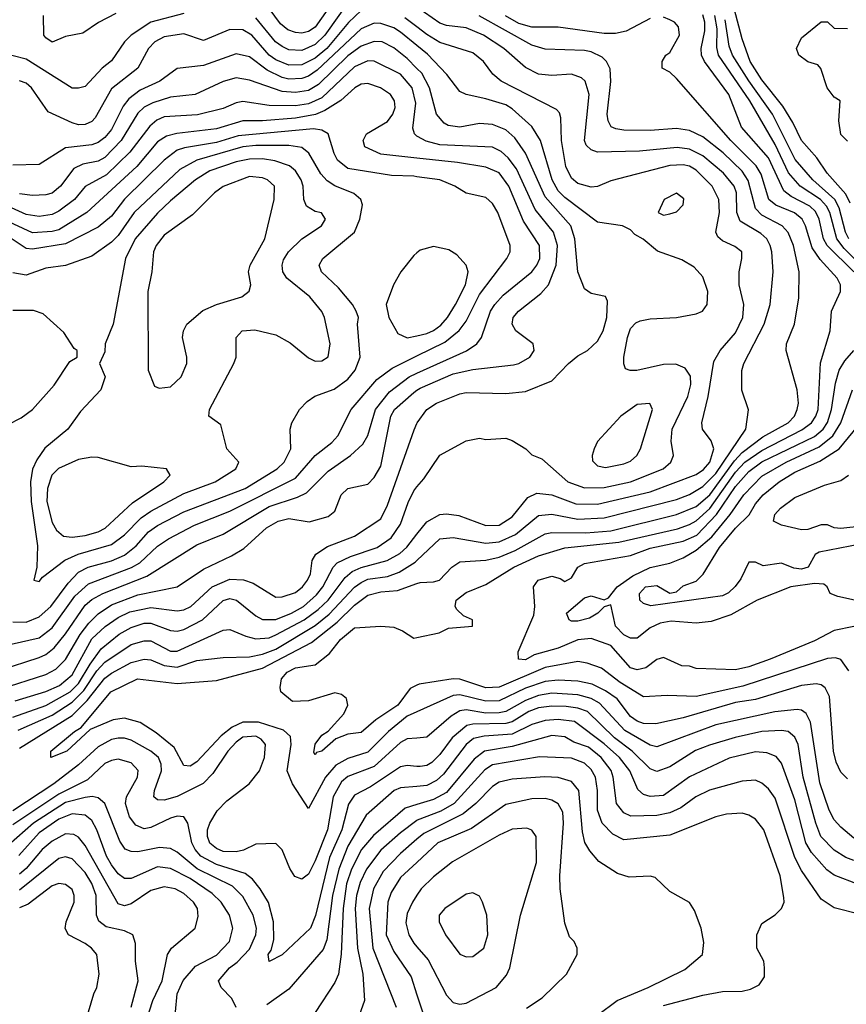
# Model space of a CAD drawing. Header units: inches. Extents: x 1793389 to 1900389, y 320802 to 470796.
# Tile 411 of 656: x 1848791 to 1851307, y 432759 to 435758. Entities that reach past the tile are written whole.
import ezdxf

# ---------------------------------------------------------------- set-up
doc = ezdxf.new("R2010")
doc.units = ezdxf.units.IN
doc.header["$MEASUREMENT"] = 0
doc.layers.add('B8443', color=7, linetype='Continuous')
doc.layers.add('B8453', color=7, linetype='Continuous')

msp = doc.modelspace()

# ---------------------------------------------------------------- linework, layer by layer
at = {"layer": 'B8443', "color": 2}
for points, elevation in [([(1849810, 435838.4), (1849719.1, 435710), (1849690, 435682), (1849650, 435664.2), (1849610, 435666), (1849590, 435675.4), (1849569.7, 435690), (1849510, 435763.5)], 314), ([(1849830, 435785.4), (1849791.5, 435748.5), (1849725.8, 435670), (1849690, 435640.3), (1849650, 435620.3), (1849610, 435619.3), (1849570, 435634.8), (1849549.7, 435650), (1849496.9, 435710), (1849470, 435726.6), (1849430, 435727.8), (1849350, 435694), (1849290, 435714.7), (1849230, 435705.6), (1849202, 435690), (1849183, 435670), (1849150.3, 435609.7), (1849070, 435547.3), (1849020.9, 435459.1), (1849010, 435447.3), (1848990, 435438.7), (1848970, 435437.6), (1848950, 435442.9), (1848877, 435477), (1848826.6, 435550), (1848810, 435564.5), (1848790, 435571.6)], 318), ([(1849728.9, 435790), (1849690, 435735.1), (1849670, 435722), (1849650, 435716.9), (1849630, 435718.3), (1849606.9, 435726.9), (1849584.5, 435744.5), (1849550, 435791.3)], 310), ([(1849290, 435776), (1849190.2, 435749.8), (1849130.4, 435710), (1849110.2, 435689.8), (1849070, 435632.3), (1849042, 435610), (1848990, 435554), (1848970, 435549.2), (1848950, 435549.4), (1848810, 435636.9), (1848730, 435657.2), (1848680.2, 435700.2), (1848610, 435719.3), (1848589.3, 435730), (1848579, 435750), (1848582, 435770)], 314), ([(1849083.4, 435776.6), (1849030.6, 435749.4), (1848983.4, 435716.6), (1848930, 435706), (1848890, 435689.3), (1848870, 435702), (1848864, 435710), (1848863.7, 435770)], 310), ([(1850000, 435735.4), (1849963.3, 435763.3)], 318), ([(1850000, 435678.8), (1849950, 435719.7), (1849930, 435732.3), (1849890, 435746), (1849870, 435747.1), (1849830, 435729.7), (1849696.6, 435603.4), (1849670, 435585.6), (1849650, 435578.2), (1849610, 435576.8), (1849590, 435581.4), (1849544.2, 435604.2), (1849490, 435644.7), (1849450, 435653.6), (1849350, 435618), (1849270, 435609.3), (1849217.3, 435570), (1849157, 435543), (1849123.2, 435516.8), (1849106.2, 435493.8), (1849070, 435423.6), (1849050, 435398.7), (1849030, 435384), (1849010, 435376.9), (1848930, 435367.6), (1848850, 435316), (1848770, 435314.5)], 322), ([(1850000, 435608.9), (1849970, 435639.7), (1849930, 435671.5), (1849894, 435690), (1849870, 435691.1), (1849830, 435676.8), (1849790, 435647.4), (1849700, 435560), (1849670, 435542), (1849630, 435535.8), (1849590, 435538.7), (1849490, 435573.3), (1849450, 435580.5), (1849410.3, 435569.7), (1849324.7, 435530), (1849250, 435521.7), (1849195.5, 435504.5), (1849170, 435491.2), (1849150, 435473.3), (1849099.6, 435390), (1849050, 435338.3), (1849030, 435326.9), (1848982.8, 435317.2), (1848955.9, 435304.1), (1848914.9, 435250), (1848890, 435229.6), (1848870, 435223.6), (1848830, 435221.6), (1848790, 435226.9)], 326), ([(1850000, 435402.8), (1849992.3, 435410), (1849987.6, 435427.6), (1849996.2, 435503.8), (1849985.1, 435550), (1849950, 435591.2), (1849870, 435631.3), (1849850, 435632.6), (1849810, 435613.7), (1849710, 435519.2), (1849670, 435501.2), (1849630, 435495.5), (1849550, 435496.4), (1849470, 435508), (1849450, 435504.2), (1849410, 435486.6), (1849332.4, 435467.6), (1849230, 435462), (1849208.4, 435451.6), (1849186.7, 435433.3), (1849125.6, 435354.4), (1849054.7, 435285.3), (1848990.3, 435249.7), (1848957.1, 435210), (1848910, 435174.3), (1848890, 435164), (1848850, 435157.7), (1848810, 435164.4), (1848754.5, 435190)], 330), ([(1850000, 435336.2), (1849890, 435348), (1849841.2, 435370), (1849836, 435390), (1849846, 435410), (1849910, 435447.7), (1849926.6, 435470), (1849933.6, 435490), (1849931.8, 435510), (1849919.3, 435530), (1849889, 435550), (1849850, 435562.9), (1849830, 435560.7), (1849810.8, 435550), (1849768.2, 435511.8), (1849719.4, 435480.6), (1849690.9, 435469.1), (1849630, 435458), (1849530, 435449.8), (1849470, 435449.8), (1849390, 435425.3), (1849269.1, 435410.9), (1849237.5, 435402.5), (1849210, 435385.6), (1849147, 435310), (1848994.9, 435170), (1848910, 435117.7), (1848890, 435112.3), (1848830, 435108.6), (1848730, 435154.5)], 334), ([(1850000, 435279.2), (1849990, 435280.5), (1849922.8, 435282.8), (1849790, 435304.7), (1849758.4, 435330), (1849747.6, 435350), (1849729.6, 435409.6), (1849710, 435420.7), (1849684.9, 435424.9), (1849455.9, 435404.1), (1849390, 435383.5), (1849292.3, 435367.7), (1849270, 435359.7), (1849230.4, 435330), (1849110, 435211.3), (1849070, 435159.6), (1849030, 435126), (1848930, 435074.8), (1848830, 435058.3), (1848810, 435060.5), (1848750, 435101.1)], 338), ([(1848770, 433923.1), (1848810, 433922.6), (1848850, 433938.7), (1848886, 433970), (1848938.2, 434041.8), (1848970, 434074.6), (1848999.3, 434090), (1849070, 434109.1), (1849110, 434126.5), (1849145.4, 434154.6), (1849182.5, 434197.5), (1849210, 434217.4), (1849290, 434258.3), (1849477, 434330), (1849574.5, 434390), (1849596.2, 434410), (1849616, 434450), (1849614, 434510), (1849619, 434530), (1849642.7, 434570), (1849665.8, 434594.2), (1849689.6, 434610.4), (1849748.1, 434631.9), (1849790, 434663), (1849811.8, 434690), (1849827, 434730), (1849819, 434830), (1849822, 434850), (1849815.3, 434870), (1849804, 434890), (1849761, 434941), (1849709.3, 434990), (1849702.7, 435010), (1849713.2, 435030), (1849809.8, 435110.2), (1849826.3, 435150), (1849834, 435194), (1849829.4, 435210), (1849808.2, 435228.2), (1849750, 435251.3), (1849726.3, 435266.3), (1849707.7, 435287.7), (1849670.9, 435350.9), (1849650, 435367.8), (1849610, 435374.2), (1849510, 435374.2), (1849470, 435369.8), (1849330.2, 435329.8), (1849278.6, 435301.4), (1849139.5, 435170), (1849090, 435100.7), (1849070, 435079.6), (1849010, 435037), (1848930, 435009.3), (1848870, 435000.9), (1848810, 434979.5), (1848770, 434986.6)], 342), ([(1850000, 435047.7), (1849990, 435039.3), (1849950.5, 434990), (1849928.2, 434950), (1849906, 434890), (1849914.8, 434850), (1849941.6, 434801.6), (1849970, 434788.2), (1850000, 434795.1)], 342), ([(1848755.9, 434524.1), (1848795.1, 434544.9), (1848829.4, 434570.6), (1848895.5, 434644.5), (1848943.1, 434716.9), (1848966, 434730), (1848966, 434750), (1848956.4, 434756.4), (1848924.7, 434804.7), (1848862, 434862), (1848832.3, 434872.3), (1848770, 434871.8)], 346), ([(1848710, 433843), (1848850, 433875.3), (1848890, 433905.3), (1848958.7, 434001.3), (1849000.4, 434039.6), (1849131.4, 434088.6), (1849156.6, 434103.4), (1849210, 434154), (1849243.6, 434176.4), (1849322.4, 434217.6), (1849430, 434260.3), (1849630, 434361.3), (1849690, 434430.4), (1849740.9, 434470), (1849759.5, 434490), (1849799.5, 434570), (1849878, 434662), (1849924.1, 434695.9), (1850000, 434733.6)], 338), ([(1848730, 433776.5), (1848850, 433814.9), (1848870, 433824.2), (1848895.4, 433844.6), (1848930, 433886.7), (1848990, 433974), (1849010, 433991.7), (1849043.7, 434010), (1849177.8, 434062.2), (1849330, 434157.6), (1849410, 434190.3), (1849550, 434275.2), (1849636.8, 434303.2), (1849663.7, 434316.3), (1849730, 434382.4), (1849798, 434430), (1849834.9, 434465.1), (1849850, 434491), (1849873.7, 434570), (1849916.2, 434623.8), (1849976.2, 434670), (1850000, 434680.8)], 334), ([(1848730, 433718.9), (1848870, 433762.7), (1848901, 433779), (1848930, 433808.4), (1848975.2, 433884.8), (1849000.9, 433919.1), (1849030, 433947.4), (1849070, 433974.9), (1849150, 434005.8), (1849270, 434030.4), (1849350, 434084.4), (1849435.8, 434124.2), (1849473.1, 434146.9), (1849542, 434210), (1849577.2, 434230), (1849610, 434238.7), (1849671.7, 434228.3), (1849730, 434244), (1849750, 434261), (1849769.7, 434310.3), (1849789.2, 434330), (1849850, 434342.8), (1849870, 434362.8), (1849890, 434398), (1849920.5, 434550), (1849931.5, 434570), (1849990, 434622), (1850000, 434628.8)], 330), ([(1848776.9, 433683.1), (1848870, 433711.5), (1848911.5, 433730), (1848950, 433762.6), (1849010, 433871.7), (1849050.7, 433909.3), (1849090, 433936.9), (1849125.8, 433954.2), (1849190, 433966.7), (1849270, 433957), (1849290, 433960.3), (1849311.8, 433970), (1849377, 434030), (1849430, 434053.1), (1849471.9, 434051.9), (1849501.6, 434041.6), (1849570, 433999.1), (1849590, 433999.3), (1849630, 434013), (1849651.8, 434030), (1849667, 434050), (1849675.6, 434070), (1849680.9, 434110), (1849692.3, 434130), (1849727.4, 434152.6), (1849810, 434184.4), (1849890, 434237.3), (1849910, 434278.8), (1849991.5, 434508.5), (1850000, 434528)], 326), ([(1848770, 433633.6), (1848870, 433668.2), (1848944.4, 433710), (1848970, 433735.2), (1849005.1, 433794.9), (1849038.7, 433841.3), (1849093.9, 433886.1), (1849130, 433906.3), (1849170, 433919), (1849190, 433919), (1849250, 433897), (1849270, 433895.3), (1849290, 433900.3), (1849347.3, 433930), (1849410, 433988.4), (1849430, 433994.9), (1849450.6, 433990), (1849510, 433941.6), (1849530.3, 433930.3), (1849570, 433930.3), (1849618.4, 433950), (1849654.3, 433970), (1849694.5, 434005.5), (1849713.3, 434030), (1849744.7, 434090), (1849757.2, 434102.8), (1849797.8, 434122.2), (1849879.3, 434150), (1849921, 434179), (1849950, 434220.7), (1849972.8, 434287.2), (1849990, 434322.8), (1850000, 434334.4)], 322), ([(1848786.6, 433593.4), (1848890, 433639.3), (1848950, 433678.4), (1848985.8, 433714.2), (1849025.8, 433774.2), (1849050, 433800.8), (1849130, 433854.3), (1849170, 433866), (1849190, 433865.7), (1849250, 433834.6), (1849270, 433834.6), (1849410, 433898), (1849430, 433900.5), (1849479.5, 433879.5), (1849510, 433871.8), (1849550, 433875.2), (1849570, 433884.4), (1849656.3, 433930), (1849699.2, 433960.8), (1849729.8, 433990), (1849781.7, 434058.3), (1849803.2, 434076.8), (1849830.6, 434089.4), (1849909.3, 434110), (1849948, 434132), (1849968.8, 434151.2), (1850000, 434190.3)], 318), ([(1848790, 433538.7), (1848950, 433638.6), (1848996.1, 433683.9), (1849050, 433751.5), (1849070, 433767.4), (1849130, 433799.6), (1849170, 433810.3), (1849190, 433807.4), (1849230.2, 433790.2), (1849270, 433785.5), (1849330, 433806), (1849410, 433815.3), (1849490, 433816.5), (1849530, 433824.9), (1849570, 433840.2), (1849690, 433912.2), (1849732.7, 433947.3), (1849810, 434028.9), (1849830, 434043.6), (1849850, 434053.6), (1849910, 434062), (1849945.3, 434074.7), (1849994.5, 434105.5), (1850000, 434110.7)], 314), ([(1850000, 433649.8), (1849970, 433636.4), (1849913.7, 433590), (1849850, 433526.9), (1849790, 433507.1), (1849753, 433487), (1849721.1, 433450), (1849670, 433355.3), (1849621.6, 433430), (1849605.1, 433470), (1849616.9, 433550), (1849614.7, 433574.7), (1849593.9, 433593.9), (1849517.8, 433617.8), (1849470, 433618), (1849437.3, 433602.7), (1849404.1, 433575.9), (1849330, 433497.2), (1849310, 433483.7), (1849290, 433486), (1849260.5, 433540.5), (1849205.7, 433585.7), (1849157.3, 433617.3), (1849110, 433629.7), (1849075.2, 433624.8), (1849004.9, 433595.1), (1848934, 433530), (1848886, 433510), (1848885.2, 433530), (1848957.2, 433590), (1848978, 433602), (1849068, 433710), (1849149.2, 433750), (1849270, 433736), (1849390, 433744.4), (1849530, 433782.4), (1849679.1, 433860.9), (1849757.3, 433922.7), (1849810, 433974.3), (1849850, 434004.6), (1849890, 434014.9), (1849940.6, 434019.4), (1850000, 434040.2)], 310), ([(1850000, 433730.4), (1849979.1, 433720.9), (1849941.3, 433670), (1849874.6, 433625.4), (1849830, 433586.6), (1849790, 433581.2), (1849753, 433567), (1849710, 433529.4), (1849694.4, 433525.6), (1849690, 433518), (1849686, 433526), (1849690, 433551), (1849710, 433578.8), (1849729.4, 433590.6), (1849777, 433643), (1849789.3, 433670), (1849785.2, 433690), (1849770, 433702.7), (1849750, 433707), (1849670, 433682.9), (1849621.2, 433681.2), (1849586, 433710), (1849583.1, 433723.1), (1849587.3, 433750), (1849604.5, 433770), (1849630, 433783.1), (1849690, 433792.4), (1849733.4, 433826.6), (1849767.6, 433870), (1849810, 433904.9), (1849890, 433910.6), (1849930, 433907.4), (1849956.3, 433896.3), (1849990, 433874), (1850000, 433876.1)], 306), ([(1850000, 433569.7), (1849970, 433567.3), (1849950, 433555.6), (1849870, 433483.1), (1849790, 433452.6), (1849770, 433436.3), (1849745.2, 433390), (1849727.7, 433290), (1849690, 433195.1), (1849670, 433155.1), (1849650, 433139.3), (1849628.2, 433148.2), (1849612.7, 433172.7), (1849589.3, 433229.3), (1849570, 433248.7), (1849510, 433246), (1849471.9, 433228.1), (1849450, 433223), (1849410, 433224.4), (1849390, 433233.3), (1849370, 433249.6), (1849362, 433270), (1849362.6, 433290), (1849369.7, 433310), (1849392.2, 433347.8), (1849421.3, 433378.7), (1849489.5, 433430), (1849520.5, 433470), (1849535.8, 433510), (1849538.7, 433550), (1849525.9, 433565.9), (1849510, 433574.8), (1849470, 433572.1), (1849450, 433557.4), (1849424.2, 433530), (1849378.6, 433461.4), (1849349.1, 433430.9), (1849270, 433391.2), (1849230, 433380.5), (1849210, 433380.9), (1849199.3, 433390), (1849200.7, 433410), (1849222.6, 433470), (1849221.1, 433490), (1849213, 433510), (1849190, 433529.7), (1849130, 433563.5), (1849110, 433569.7), (1849090, 433569.7), (1849070, 433565.4), (1849030, 433542.6), (1848970, 433488), (1848894.9, 433430), (1848770, 433347.6)], 314), ([(1850000, 433483.4), (1849970, 433486.3), (1849950, 433482), (1849859, 433421), (1849810, 433395.6), (1849791.4, 433368.6), (1849771.3, 433290), (1849734.1, 433205.9), (1849691.1, 433028.9), (1849675.8, 432990), (1849590, 432909.3), (1849550, 432889), (1849547, 432910), (1849556.6, 432923.4), (1849564.7, 432955.3), (1849563.5, 433010), (1849548.2, 433068.2), (1849522.9, 433110), (1849499.5, 433139.5), (1849477, 433157), (1849390, 433184.5), (1849342, 433210), (1849324.4, 433230), (1849314.8, 433250), (1849302.9, 433310), (1849290, 433329.3), (1849270, 433331.5), (1849250, 433325.6), (1849190, 433296.9), (1849170, 433293.3), (1849144.5, 433304.5), (1849125.1, 433330), (1849112.8, 433370), (1849116.3, 433390), (1849149.6, 433450), (1849151.2, 433471.2), (1849130, 433493.6), (1849090, 433505.1), (1849070, 433501.6), (1849050, 433491.6), (1848997.3, 433442.7), (1848910, 433398.4), (1848770, 433305.3)], 318), ([(1850000, 433422.2), (1849950, 433418), (1849930.2, 433409.8), (1849845.5, 433334.5), (1849790, 433240.7), (1849762.6, 433170), (1849742.6, 433090), (1849725.2, 432954.8), (1849714.9, 432925.1), (1849610, 432804.5), (1849542.9, 432757.1)], 322), ([(1849450, 432749.2), (1849436.6, 432776.6), (1849404, 432810), (1849396, 432830), (1849429.6, 432870), (1849452.7, 432887.3), (1849490, 432926.4), (1849509.7, 432970), (1849511.1, 432990), (1849501.1, 433030), (1849470, 433087), (1849438.2, 433118.2), (1849331.2, 433171.2), (1849270, 433222.4), (1849250, 433233.6), (1849216.6, 433236.6), (1849150, 433223), (1849130, 433223.6), (1849111.3, 433231.3), (1849095.2, 433255.2), (1849049.7, 433369.7), (1849030, 433387.6), (1849011.1, 433391.1), (1848990, 433388.6), (1848930, 433373.5), (1848832.9, 433310), (1848756.7, 433243.3)], 322), ([(1850000, 433367), (1849963.9, 433356.1), (1849867.6, 433272.4), (1849831.6, 433230), (1849800.7, 433170), (1849785.1, 433125.1), (1849775.6, 433050), (1849769.1, 432910.9), (1849761.6, 432850), (1849750, 432825.2), (1849690, 432734)], 326), ([(1849264.5, 432735.5), (1849269.7, 432790), (1849288.7, 432831.3), (1849325.4, 432874.6), (1849390, 432908.4), (1849429.5, 432950), (1849439.5, 432990), (1849429.5, 433030), (1849403.6, 433070), (1849376.5, 433096.5), (1849310, 433141.5), (1849250, 433172.4), (1849210, 433176.9), (1849130, 433141.6), (1849110, 433141.6), (1849090, 433156.2), (1849070, 433182.9), (1849054.8, 433210), (1849025.1, 433290), (1849010, 433318), (1848990, 433334.7), (1848950, 433339.2), (1848910, 433322.7), (1848850, 433280.4), (1848788.6, 433211.4)], 326), ([(1850000, 433318.2), (1849950, 433280.5), (1849890, 433227.8), (1849846.5, 433170), (1849826.9, 433130), (1849816.2, 433090), (1849812, 433050), (1849818.5, 432930), (1849834.9, 432850), (1849840.5, 432770), (1849819.1, 432710)], 330), ([(1849176.9, 432710), (1849196.3, 432770), (1849224.7, 432830), (1849240.9, 432910), (1849253.2, 432930), (1849325.2, 432990), (1849334.2, 433025.8), (1849331.8, 433050), (1849319.5, 433070), (1849290, 433095.6), (1849264, 433110), (1849230, 433116.3), (1849190, 433105.6), (1849130, 433065.1), (1849110, 433058.4), (1849090, 433064.5), (1848990, 433242), (1848970, 433267.6), (1848955.8, 433275.8), (1848930, 433277.4), (1848890, 433255.8), (1848859.5, 433230), (1848810, 433172.4), (1848790, 433155.1)], 330), ([(1850000, 433261.1), (1849950, 433218), (1849897, 433163), (1849867.9, 433110), (1849854.6, 433050), (1849865.2, 432930), (1849937.1, 432750)], 334), ([(1849129.6, 432750), (1849151.5, 432830), (1849142.9, 432890), (1849143.7, 432943.7), (1849135.3, 432970), (1849110, 432982), (1849054.3, 432994.3), (1849031.3, 433011.3), (1849024.2, 433030), (1849023.5, 433090), (1849010, 433126.6), (1848990, 433159.6), (1848950, 433201.6), (1848930, 433207.6), (1848910, 433202.4), (1848790, 433106)], 334), ([(1850000, 433190.8), (1849950, 433144.5), (1849921.1, 433098.9), (1849911.8, 433070), (1849906.5, 432970), (1849930, 432919.1), (1849982.3, 432842.3), (1850000, 432787.2)], 338), ([(1848991.8, 432708.2), (1849016, 432790), (1849026, 432810), (1849032.7, 432850), (1849026, 432910), (1849009.2, 432930), (1848990, 432943.7), (1848939, 432970), (1848929.4, 432989.4), (1848932.3, 433010), (1848957, 433070), (1848957, 433090), (1848950, 433108.7), (1848930, 433123.7), (1848910, 433127), (1848890, 433119.6), (1848816.3, 433063.7), (1848790, 433052.6)], 338), ([(1850000, 433091), (1849986, 433070), (1849970, 433035.3), (1849966.6, 433006.6), (1849974.9, 432970), (1849990, 432944.9), (1850000, 432933.5)], 342)]:
    msp.add_lwpolyline(points, dxfattribs=dict(at, elevation=elevation))
for points, elevation in [([(1849530, 435333.3), (1849490, 435333.1), (1849450, 435324.2), (1849370, 435296.9), (1849325.5, 435270), (1849250, 435205.6), (1849210, 435167.8), (1849142, 435090), (1849112.4, 435030), (1849074.8, 434830), (1849051.3, 434770), (1849050, 434746), (1849034, 434710), (1849051, 434670), (1849038, 434630), (1848975.5, 434564.5), (1848937.3, 434510), (1848867.3, 434452.7), (1848842.7, 434417.3), (1848830, 434389), (1848823.6, 434350), (1848825.2, 434290), (1848844.9, 434155.1), (1848842.8, 434090), (1848834, 434050), (1848850, 434046), (1848860.2, 434059.8), (1848928.5, 434111.5), (1848969.2, 434130), (1849070, 434159), (1849110, 434188.7), (1849160.2, 434239.8), (1849190, 434260.3), (1849290, 434314.6), (1849386, 434350), (1849449, 434390), (1849458, 434410), (1849421.2, 434450), (1849403.1, 434523.1), (1849366, 434550), (1849368, 434570), (1849442.7, 434710), (1849449.3, 434730), (1849449.2, 434790), (1849468, 434810), (1849506.6, 434813.4), (1849570, 434798), (1849613.8, 434773.8), (1849670, 434727.3), (1849690, 434717.3), (1849710, 434718.8), (1849729.3, 434730.7), (1849736.2, 434770), (1849718.4, 434850), (1849710, 434869), (1849673.6, 434913.6), (1849603.7, 434970), (1849592, 434990), (1849589.6, 435010), (1849593.8, 435026.2), (1849609.4, 435050), (1849649.6, 435090.4), (1849709, 435130), (1849722, 435150), (1849708.9, 435168.9), (1849690, 435173.2), (1849664, 435190), (1849656, 435210), (1849653.6, 435250), (1849647.6, 435270), (1849630, 435297), (1849612.1, 435312.1), (1849567.3, 435327.3)], 346), ([(1849490, 435279.7), (1849410.3, 435249.7), (1849384, 435230), (1849316.4, 435163.6), (1849230, 435100.9), (1849206.4, 435070), (1849198.4, 435050), (1849192.7, 434990), (1849180.4, 434930), (1849182, 434690), (1849201.4, 434641.4), (1849215.3, 434635.3), (1849250, 434638.8), (1849282.7, 434670), (1849299, 434710), (1849299, 434730), (1849286, 434790), (1849289.2, 434810), (1849299.3, 434830), (1849348.4, 434871.6), (1849390, 434890.4), (1849466.6, 434913.4), (1849489.1, 434930.9), (1849494, 434950), (1849487, 434990), (1849492, 435010), (1849536.9, 435090), (1849565.1, 435210), (1849566.6, 435250), (1849545.2, 435270), (1849530, 435276.3)], 350), ([(1849010, 434425.2), (1848970, 434418.4), (1848909.1, 434390.9), (1848888.5, 434370), (1848874.9, 434330), (1848873.1, 434290), (1848890, 434226), (1848902.3, 434202.3), (1848924.4, 434184.4), (1848950, 434181.1), (1848990, 434186), (1849030, 434198), (1849050.8, 434209.2), (1849134.2, 434285.8), (1849229, 434350), (1849248.7, 434370), (1849238, 434390), (1849162.5, 434397.5), (1849130, 434396), (1849030, 434424)], 350)]:
    msp.add_lwpolyline(points, close=True, dxfattribs=dict(at, elevation=elevation))
at = {"layer": 'B8453', "color": 2}
for points, elevation in [([(1851318.3, 435198.3), (1851305.8, 435225.8), (1851248.2, 435290), (1851216.8, 435336.8), (1851170, 435389.5), (1851144.4, 435444.4), (1851114.1, 435494.1), (1851050, 435574), (1851013.7, 435630), (1850990, 435699), (1850946, 435866)], 290), ([(1850000, 434110.7), (1850070, 434176.4), (1850110, 434180.3), (1850210, 434162.7), (1850250, 434166.9), (1850299.6, 434190), (1850370, 434247.2), (1850410, 434251.6), (1850490, 434236.5), (1850570, 434240.8), (1850790, 434296.1), (1850830, 434311.5), (1850870, 434335.8), (1850910, 434374.9), (1851000.7, 434510), (1851008.9, 434568.9), (1850989.3, 434629.3), (1850989.3, 434689.3), (1850994.5, 434710), (1851056.9, 434830), (1851075.1, 434890), (1851084.2, 434990), (1851080.5, 435050), (1851075.1, 435070), (1851065.1, 435090), (1851046.5, 435106.5), (1850983.5, 435143.5), (1850973.7, 435170), (1850972.3, 435230), (1850965.4, 435250), (1850933, 435290), (1850870, 435343.1), (1850830, 435363.5), (1850791.7, 435368.3), (1850676.9, 435356.9), (1850550, 435353.6), (1850530, 435360.9), (1850515.3, 435375.3), (1850509.6, 435390), (1850524.2, 435530), (1850512, 435570), (1850500.5, 435580.5), (1850470, 435591.8), (1850410, 435587.3), (1850370, 435591.8), (1850330, 435612), (1850264.5, 435670), (1850202, 435710), (1850150, 435732.4), (1850090, 435739.7), (1850070, 435746.9), (1850000, 435795.9)], 314), ([(1850000, 434040.2), (1850010, 434043.7), (1850050, 434044.9), (1850068.7, 434050), (1850106, 434090), (1850130, 434106), (1850210, 434111.6), (1850250, 434120.8), (1850299.3, 434140.7), (1850390, 434191.8), (1850410, 434196), (1850514.5, 434194.5), (1850590, 434201.2), (1850790, 434250.2), (1850850, 434274.9), (1850891.6, 434310), (1850966.4, 434413.6), (1850990, 434439.2), (1851052.9, 434487.1), (1851129.6, 434530), (1851149.6, 434550), (1851157.6, 434570), (1851161.6, 434590), (1851157.6, 434630), (1851124, 434750), (1851125.2, 434770), (1851149.5, 434830.5), (1851162, 434910), (1851162.9, 434990), (1851146.3, 435070), (1851129.8, 435109.8), (1851111.8, 435130), (1851050, 435162.6), (1851030, 435182), (1851008.1, 435268.1), (1850990, 435296.3), (1850932.2, 435352.2), (1850870, 435400.5), (1850830, 435419.7), (1850790, 435426.6), (1850710, 435419.7), (1850630, 435421.3), (1850604.9, 435424.9), (1850591.6, 435431.6), (1850581.6, 435450), (1850578.7, 435470), (1850589.7, 435569.7), (1850587.7, 435607.7), (1850577, 435630), (1850563.3, 435643.3), (1850530, 435659.6), (1850510, 435664.2), (1850390, 435667.8), (1850350, 435679.7), (1850188.9, 435768.9)], 310), ([(1850000, 433876.1), (1850068, 433890), (1850095.5, 433904.5), (1850168.7, 433910), (1850169, 433930), (1850142, 433942), (1850121.2, 433961.2), (1850116, 433970), (1850119.3, 433990), (1850150, 434013), (1850210, 434037.1), (1850294.5, 434090), (1850370, 434124.6), (1850450, 434148.9), (1850614, 434166), (1850793.2, 434206.8), (1850830, 434219.6), (1850850, 434231.3), (1850891.3, 434268.7), (1850970, 434379.7), (1850998.2, 434410), (1851050, 434445), (1851171.2, 434508.8), (1851200.5, 434530), (1851214.5, 434550), (1851221, 434570), (1851227.9, 434712.1), (1851258, 434810), (1851262, 434870), (1851289.3, 434930), (1851289.4, 434950), (1851279.5, 434970), (1851227, 435027), (1851203, 435063), (1851183.1, 435130), (1851172.8, 435150), (1851148.9, 435168.9), (1851092.6, 435192.6), (1851071.5, 435210), (1851047.2, 435287.2), (1851032.3, 435312.3), (1850955.8, 435390), (1850790, 435578), (1850770, 435598), (1850746, 435610), (1850746, 435630), (1850758, 435650), (1850770, 435658), (1850799.3, 435710), (1850795.9, 435735.9), (1850784, 435750), (1850770, 435757), (1850750, 435765.1)], 306), ([(1850710, 435761.6), (1850637, 435723), (1850604.7, 435715.3), (1850570, 435715.8), (1850430, 435734.3), (1850350, 435734.8), (1850310, 435746.4), (1850269.1, 435769.1)], 306), ([(1851329.7, 434990), (1851248.6, 435070), (1851237.6, 435090), (1851224.2, 435150), (1851213.3, 435173.3), (1851196.3, 435190), (1851139, 435219), (1851116.6, 435236.6), (1851070, 435336.9), (1850988, 435430), (1850949.7, 435529.7), (1850874.7, 435630), (1850866.3, 435650), (1850864.7, 435670), (1850876.6, 435723.4), (1850876.1, 435750), (1850870, 435772)], 302), ([(1851350.6, 435010), (1851300.7, 435060.7), (1851278.4, 435090), (1851256.8, 435170), (1851246.6, 435190), (1851228.3, 435210), (1851166.3, 435250), (1851131.3, 435291.3), (1851090, 435377.6), (1851012.9, 435510), (1850917.6, 435650), (1850912.6, 435672.6), (1850913.4, 435730), (1850906.6, 435770)], 298), ([(1851315, 435090), (1851304.8, 435110), (1851284.9, 435184.9), (1851271.8, 435210), (1851205.4, 435270), (1851151.5, 435331.5), (1851082.4, 435470), (1851010, 435571.1), (1850960.3, 435650), (1850950, 435677.2), (1850937.6, 435757.6)], 294), ([(1850000, 434190.3), (1850030, 434228), (1850070, 434250.4), (1850090, 434252.7), (1850127.1, 434247.1), (1850210, 434217), (1850250, 434218), (1850290, 434243.1), (1850337.7, 434302.3), (1850364.7, 434315.3), (1850410, 434310.3), (1850483.2, 434283.2), (1850550, 434282.4), (1850710, 434319), (1850850, 434371.8), (1850872.1, 434387.9), (1850891.1, 434410), (1850903.6, 434450), (1850895.1, 434475.1), (1850869.3, 434510), (1850866.6, 434530), (1850886.6, 434610), (1850903.3, 434716.7), (1850922.7, 434750), (1850970, 434804), (1850991.6, 434850), (1850994.5, 434890), (1850980.9, 434950), (1850980.9, 434990), (1850989.3, 435030), (1850989, 435050), (1850967.2, 435067.2), (1850930, 435083.7), (1850916.2, 435096.2), (1850909.4, 435110), (1850920.5, 435170), (1850918.9, 435210), (1850898.7, 435250), (1850850, 435299.7), (1850830, 435311.1), (1850810, 435315.4), (1850770, 435313.7), (1850590, 435266.6), (1850550, 435249.5), (1850530, 435247.3), (1850490, 435258.4), (1850470, 435275.1), (1850453, 435310), (1850439.7, 435390), (1850438.4, 435458.4), (1850434, 435474), (1850424.5, 435484.5), (1850256, 435570), (1850231.2, 435591.2), (1850202.7, 435630), (1850170, 435657), (1850070, 435688.2), (1850030, 435712.6), (1850000, 435735.4)], 318), ([(1851310, 435388), (1851290, 435408), (1851284, 435450), (1851288, 435510), (1851270, 435522), (1851249, 435550), (1851229.1, 435609.1), (1851220.4, 435620.4), (1851189.5, 435629.5), (1851162, 435650), (1851155.3, 435670), (1851170, 435702), (1851230, 435751), (1851250, 435751.3), (1851270, 435732), (1851310, 435731)], 286), ([(1850000, 434334.4), (1850021.2, 434358.8), (1850070, 434431.3), (1850150, 434474.8), (1850190, 434482.8), (1850210, 434478.8), (1850270, 434482.8), (1850290, 434476), (1850330.9, 434450.9), (1850350, 434432), (1850379.8, 434419.8), (1850459.1, 434350), (1850510, 434331.8), (1850570, 434332.7), (1850650, 434350.3), (1850749.2, 434390), (1850772.7, 434410), (1850780.9, 434430), (1850774, 434474), (1850776.9, 434510), (1850824.7, 434610), (1850833.6, 434646.4), (1850832.2, 434672.2), (1850816.2, 434696.2), (1850787.9, 434707.9), (1850750, 434707.8), (1850669.3, 434689.3), (1850649.3, 434689.3), (1850634.6, 434694.6), (1850629.3, 434709.3), (1850629.3, 434729.3), (1850640.5, 434790), (1850650, 434817.3), (1850665.9, 434834.1), (1850679.3, 434840.7), (1850710, 434846.7), (1850790, 434850.3), (1850850, 434861.6), (1850869, 434870), (1850883.7, 434890), (1850885.1, 434930), (1850870, 434974), (1850843.9, 435003.9), (1850806, 435026), (1850732.5, 435052.5), (1850688.9, 435088.9), (1850663.1, 435103.1), (1850650, 435118), (1850626, 435130), (1850550, 435141.2), (1850450, 435215.8), (1850430, 435236.2), (1850411.1, 435270), (1850376.3, 435390), (1850350, 435432), (1850290, 435485.6), (1850270, 435498), (1850210, 435516.9), (1850150, 435529.4), (1850130, 435539.3), (1850091.1, 435591.1), (1850032.4, 435652.4), (1850000, 435678.8)], 322), ([(1850000, 434528), (1850000.9, 434530), (1850030, 434570.6), (1850059, 434590), (1850130, 434618), (1850150, 434621.6), (1850270, 434619.3), (1850330, 434625.5), (1850410, 434657.3), (1850461.2, 434710), (1850490, 434734), (1850519, 434750), (1850550, 434778.8), (1850566.6, 434810), (1850578, 434850), (1850580.4, 434900.4), (1850574, 434914), (1850530, 434924), (1850510, 434938), (1850489.6, 434989.6), (1850480.5, 435090), (1850468, 435130), (1850390, 435217.6), (1850330.8, 435350.8), (1850297.6, 435397.6), (1850270, 435422.4), (1850230, 435438.7), (1850190, 435441.3), (1850130, 435429.7), (1850095.1, 435435.1), (1850082.3, 435442.3), (1850059.5, 435470), (1850038.3, 435550), (1850014.3, 435594.3), (1850000, 435608.9)], 326), ([(1850000, 434628.8), (1850010, 434635.6), (1850110, 434679), (1850170, 434691.8), (1850293.4, 434706.6), (1850310, 434710.7), (1850344, 434730), (1850357.2, 434750), (1850354, 434770), (1850301.2, 434810), (1850289.5, 434830), (1850292.7, 434850), (1850309.3, 434870), (1850376.6, 434923.4), (1850400.7, 434950), (1850424, 435010), (1850427.3, 435070), (1850415.4, 435110), (1850359.4, 435179.4), (1850303, 435303), (1850277.3, 435337.3), (1850255.8, 435355.8), (1850230, 435369.6), (1850070, 435376.4), (1850027.5, 435387.5), (1850001.5, 435401.4), (1850000, 435402.8)], 330), ([(1850000, 434680.8), (1850150.9, 434749.1), (1850182, 434770), (1850196.2, 434790), (1850223.5, 434870), (1850236.9, 434890), (1850262, 434918), (1850349.6, 434990), (1850364.7, 435010), (1850374, 435030), (1850372.8, 435070), (1850324.2, 435144.2), (1850279.7, 435250), (1850250, 435291.5), (1850210, 435308), (1850122.9, 435322.9), (1850000, 435336.2)], 334), ([(1850000, 434733.6), (1850084.5, 434775.5), (1850128.8, 434811.2), (1850150, 434839.1), (1850190, 434920.5), (1850274, 435030), (1850284, 435050), (1850284, 435070), (1850246, 435170), (1850230, 435197.2), (1850210, 435216), (1850149.3, 435229.3), (1850115.3, 435250), (1850069.5, 435269.5), (1850000, 435279.2)], 338), ([(1850000, 434795.1), (1850030, 434802), (1850050, 434810.4), (1850072.5, 434827.5), (1850092.8, 434850), (1850117.4, 434890), (1850147.8, 434950), (1850156.2, 434990), (1850149.6, 435009.6), (1850121, 435041), (1850096.6, 435056.6), (1850050, 435066.6), (1850010, 435056), (1850000, 435047.7)], 342), ([(1851330, 433909.5), (1851270, 433897.6), (1851210, 433866), (1851074.8, 433810), (1851010, 433786.6), (1850970, 433777.6), (1850850, 433781.2), (1850830, 433788.7), (1850806, 433790), (1850750, 433815.3), (1850730, 433809), (1850696.2, 433783.8), (1850670, 433777.6), (1850650, 433783.6), (1850590, 433851.2), (1850530, 433872.8), (1850490, 433868.2), (1850430, 433843.5), (1850356.7, 433823.3), (1850330, 433807.8), (1850309.4, 433810), (1850307.7, 433832.3), (1850355.8, 433944.2), (1850358.9, 433970), (1850354.5, 434030), (1850369.2, 434050), (1850410, 434063), (1850435.9, 434055.9), (1850450, 434046.8), (1850470, 434058), (1850489.2, 434090), (1850510, 434101.3), (1850650, 434125.3), (1850710, 434147.7), (1850810, 434169.1), (1850852.3, 434187.7), (1850911.8, 434250), (1850970, 434335.6), (1851010, 434381.3), (1851050, 434411), (1851210, 434488.2), (1851236.8, 434510), (1851249.1, 434530.9), (1851262.2, 434570), (1851273.5, 434650), (1851285.1, 434690), (1851302, 434718), (1851329.4, 434750)], 302), ([(1851510, 433949.5), (1851280.7, 434000.7), (1851258, 434010), (1851248.7, 434030), (1851238.6, 434038.6), (1851210, 434040.7), (1851138, 434030), (1851036, 433990), (1850955.1, 433944.9), (1850895.6, 433924.4), (1850850, 433919.1), (1850774, 433926), (1850740.2, 433919.8), (1850710, 433905.6), (1850670, 433874), (1850650, 433873.6), (1850630, 433884.2), (1850604.5, 433910), (1850590, 433975.3), (1850570, 433969), (1850550.5, 433949.5), (1850525.1, 433934.9), (1850490, 433925.1), (1850470, 433925.6), (1850463.7, 433930), (1850455.1, 433950), (1850510, 433996.4), (1850530, 434002.4), (1850570, 433990.7), (1850583.2, 433996.8), (1850609.4, 434030), (1850656.8, 434063.2), (1850710, 434088.9), (1850770, 434102.4), (1850810, 434118.4), (1850850, 434141.7), (1850897.9, 434182.1), (1850953.5, 434250), (1850994.8, 434310), (1851050, 434367.4), (1851123.6, 434410), (1851223.9, 434456.1), (1851266.2, 434490), (1851289.8, 434530), (1851326, 434630)], 298), ([(1851350, 434160.5), (1851224.2, 434135.8), (1851211.8, 434128.2), (1851190.4, 434090), (1851170, 434083.5), (1851146.7, 434086.7), (1851110, 434102), (1851053.6, 434093.6), (1851030, 434105.2), (1851010, 434105.2), (1850985.5, 434054.5), (1850968.6, 434031.4), (1850948.5, 434011.5), (1850930, 434002.9), (1850712, 433972), (1850690, 433979.5), (1850678, 433990), (1850677, 434010), (1850695.3, 434030), (1850730, 434034.4), (1850770, 434010.7), (1850790, 434014.8), (1850810, 434032.7), (1850850, 434047.7), (1850870.9, 434069.1), (1850921.1, 434150), (1850970, 434208.5), (1851010.8, 434249.2), (1851030, 434283), (1851053.6, 434310), (1851102.9, 434350), (1851150, 434379), (1851226.6, 434413.4), (1851285.6, 434450), (1851370, 434554)], 294), ([(1851355.2, 434215.2), (1851290, 434208), (1851269.7, 434209.7), (1851250, 434219.3), (1851230, 434219.3), (1851190, 434204.5), (1851170, 434203.7), (1851110, 434218), (1851085.2, 434230), (1851089.6, 434250), (1851106.6, 434270), (1851150, 434302), (1851240.2, 434339.8), (1851290, 434354), (1851314, 434370)], 290), ([(1851314.2, 433774.1), (1851290, 433809.3), (1851273.6, 433813.6), (1851250, 433811.6), (1850992, 433728), (1850850, 433696.4), (1850761.3, 433698.7), (1850690, 433695.1), (1850618.7, 433738.7), (1850562, 433782), (1850517.7, 433797.7), (1850490, 433802.4), (1850390, 433784.5), (1850250, 433724.2), (1850210, 433722.7), (1850130, 433748.5), (1850110, 433749.8), (1850006.6, 433733.4), (1850000, 433730.4)], 306), ([(1851310, 433445.2), (1851290, 433465.2), (1851276.1, 433496.1), (1851268.2, 433530), (1851256.1, 433696.1), (1851242.4, 433722.4), (1851230, 433731.8), (1851214.7, 433734.7), (1851170, 433729.7), (1851030, 433687.1), (1850970, 433678), (1850810, 433631.2), (1850726.9, 433613.1), (1850690, 433614), (1850670, 433621.1), (1850650, 433635.1), (1850609, 433689), (1850573.7, 433713.7), (1850533.5, 433733.5), (1850490, 433743.1), (1850430, 433745.8), (1850390, 433741.8), (1850330, 433721.2), (1850250, 433683.1), (1850210, 433682.2), (1850130, 433701.5), (1850110, 433699.1), (1850000, 433649.8)], 310), ([(1851330, 433265.1), (1851290, 433298), (1851270, 433320.9), (1851254.7, 433350), (1851226.5, 433433.5), (1851197.5, 433617.5), (1851184.4, 433644.4), (1851170, 433654.5), (1851156.9, 433656.9), (1851089.7, 433649.7), (1850910, 433609.7), (1850730, 433543), (1850710, 433548), (1850632.9, 433592.9), (1850555.6, 433675.6), (1850529.8, 433689.8), (1850490, 433700.8), (1850410, 433706), (1850370, 433698.9), (1850330, 433684.4), (1850270, 433650.8), (1850250, 433646.2), (1850210, 433645.3), (1850150, 433655.1), (1850130, 433652.3), (1850103.7, 433636.3), (1850030, 433572), (1850000, 433569.7)], 314), ([(1851330, 433196.9), (1851305.7, 433205.7), (1851270, 433227.8), (1851229.7, 433270), (1851213.7, 433310), (1851175.3, 433450), (1851160.4, 433550), (1851150, 433572), (1851130, 433589.6), (1851110, 433592.8), (1851050, 433589.7), (1850968.3, 433571.7), (1850890, 433548.2), (1850848.3, 433531.7), (1850770, 433481.6), (1850730, 433467.3), (1850710, 433476.2), (1850654.7, 433530), (1850601.1, 433570), (1850518.7, 433650), (1850490, 433660.8), (1850454.5, 433665.5), (1850410, 433666.8), (1850370, 433661.8), (1850340.4, 433650), (1850290, 433619.3), (1850270, 433613.5), (1850170, 433611.9), (1850152.1, 433607.9), (1850107, 433570), (1850070, 433519.6), (1850045.4, 433494.6), (1850030, 433486), (1850010, 433482.4), (1850000, 433483.4)], 318), ([(1851343.8, 433123.8), (1851270, 433151.6), (1851247.7, 433167.7), (1851200.9, 433220.9), (1851183.5, 433250), (1851150, 433381.2), (1851110, 433493.2), (1851092.9, 433512.9), (1851064.7, 433524.7), (1851030, 433528), (1850950, 433507.8), (1850830, 433451.5), (1850750, 433394.7), (1850710, 433391.3), (1850690, 433397.6), (1850672.5, 433412.5), (1850648.4, 433470), (1850616.9, 433510), (1850570, 433552), (1850479.6, 433619.6), (1850430, 433626.4), (1850390, 433623.1), (1850350, 433610.9), (1850290, 433581.6), (1850204.3, 433575.7), (1850172.1, 433567.9), (1850150, 433549.6), (1850080.4, 433459.6), (1850059.8, 433440.2), (1850030, 433424.8), (1850000, 433422.2)], 322), ([(1851350, 433032), (1851270, 433052.3), (1851230, 433079.3), (1851170, 433166.6), (1851150, 433206), (1851090, 433386), (1851070, 433414.5), (1851050, 433432.3), (1851030, 433440.9), (1850990, 433438.4), (1850890, 433411.3), (1850849.1, 433390.9), (1850803, 433357), (1850770, 433342), (1850730, 433334), (1850651.3, 433331.3), (1850630, 433342), (1850607.8, 433370), (1850597.4, 433450), (1850590.7, 433470.7), (1850561.1, 433510), (1850521.8, 433541.8), (1850477.4, 433557.4), (1850450, 433573), (1850410, 433576.9), (1850290, 433543.8), (1850205.5, 433530), (1850174.4, 433505.6), (1850090, 433404), (1850050, 433382), (1850000, 433367)], 326), ([(1850750, 432755.3), (1850870, 432786.7), (1850930, 432797.1), (1850990, 432799.1), (1851015.1, 432804.9), (1851042, 432818), (1851058, 432842), (1851058, 432870), (1851055.3, 432890), (1851034, 432930), (1851034, 432970), (1851050, 433004.7), (1851090, 433031.3), (1851109.3, 433050.7), (1851117.2, 433070), (1851116.5, 433083.5), (1851105.1, 433150), (1851055.6, 433290), (1851030, 433322.7), (1851010, 433335.1), (1850990, 433340.9), (1850942, 433338), (1850910, 433329.4), (1850770, 433273.6), (1850630, 433259.6), (1850596.6, 433276.6), (1850563.6, 433310), (1850549.8, 433349.8), (1850549.8, 433410), (1850543.1, 433450), (1850530, 433474), (1850510, 433493), (1850470, 433508.3), (1850372.8, 433512.8), (1850230, 433488.3), (1850207, 433473), (1850113.7, 433370), (1850072.9, 433347.1), (1850001, 433319), (1850000, 433318.2)], 330), ([(1850550, 432725.5), (1850609, 432770), (1850704, 432810), (1850815.3, 432864.7), (1850869.3, 432910.7), (1850873.6, 432946.4), (1850865.2, 432990), (1850844.7, 433044.7), (1850829.1, 433069.1), (1850770, 433102), (1850724.7, 433144.7), (1850710, 433149), (1850645.6, 433145.6), (1850610, 433157.2), (1850553.8, 433193.8), (1850526.2, 433226.2), (1850511.3, 433251.3), (1850503.5, 433283.5), (1850493, 433410), (1850470, 433437.6), (1850430, 433449.7), (1850388.9, 433451.1), (1850290, 433444.7), (1850250, 433434.7), (1850230, 433422.4), (1850179.5, 433370), (1850141, 433339), (1850020.9, 433279.1), (1850000, 433261.1)], 334), ([(1850333.6, 432746.4), (1850381.5, 432778.5), (1850455.3, 432850), (1850488, 432910), (1850488, 432930), (1850478, 432950), (1850464, 432964), (1850450, 433006), (1850436, 433110), (1850434.5, 433150), (1850446.3, 433310), (1850444.2, 433344.2), (1850430, 433369.3), (1850410, 433380.7), (1850390, 433385.6), (1850350, 433384.7), (1850270, 433367.6), (1850166, 433294), (1850064, 433250), (1850000, 433190.8)], 338), ([(1850000, 432933.5), (1850034.4, 432894.4), (1850090, 432786), (1850110, 432764), (1850130, 432759.1), (1850150, 432762), (1850240.9, 432810), (1850272.5, 432847.5), (1850282.9, 432870), (1850315.1, 433030), (1850363.6, 433190), (1850362.7, 433270), (1850350, 433289), (1850334.8, 433294.8), (1850290, 433292), (1850250, 433274), (1850107.8, 433192.2), (1850050, 433147), (1850012.7, 433110), (1850000, 433091)], 342), ([(1850000, 432787.2), (1850018.4, 432730), (1850030.7, 432650), (1850023.6, 432576.4), (1850010, 432566), (1850006, 432554), (1850000, 432546.8)], 338)]:
    msp.add_lwpolyline(points, dxfattribs=dict(at, elevation=elevation))
for points, elevation in [([(1850790, 435228.7), (1850752, 435210), (1850734, 435170), (1850750, 435162), (1850770, 435166), (1850790, 435172), (1850810, 435194), (1850812.1, 435212.1)], 322), ([(1850708.7, 434588.7), (1850670, 434585.2), (1850621, 434550), (1850550, 434473.2), (1850539.1, 434450), (1850533.4, 434430), (1850534.4, 434414.4), (1850550, 434398.8), (1850573.7, 434393.7), (1850630, 434404.9), (1850650, 434413.4), (1850669.3, 434430), (1850680.9, 434450), (1850717.2, 434570)], 326), ([(1850170, 433098), (1850150, 433094), (1850084.7, 433050), (1850067.3, 433030), (1850067.3, 433010), (1850087.3, 432970), (1850130, 432911.3), (1850150, 432902.8), (1850170, 432904), (1850204, 432930), (1850216, 432970), (1850212.7, 433030), (1850199, 433070), (1850190, 433088)], 346)]:
    msp.add_lwpolyline(points, close=True, dxfattribs=dict(at, elevation=elevation))

doc.saveas('drawing.dxf')
